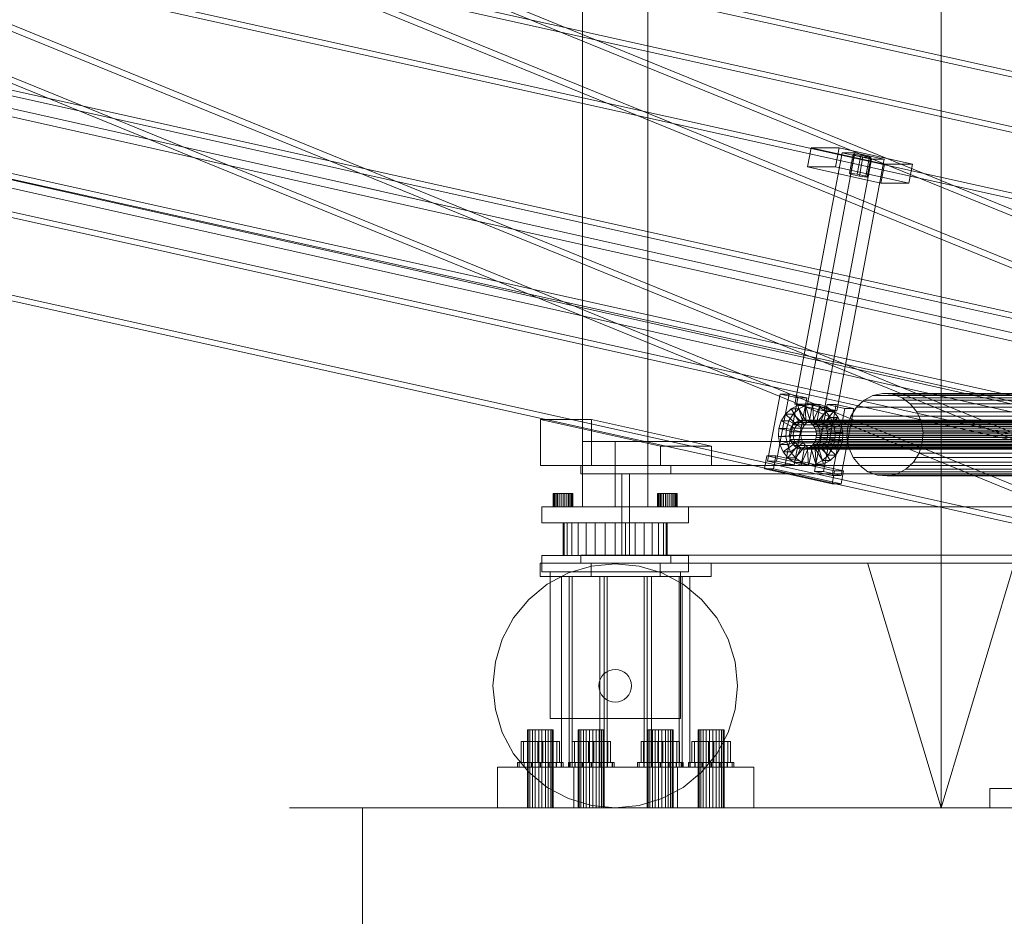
# Model space of a CAD drawing. Header units: millimetres. Extents: x -4738 to 65662, y -68080 to 6847.
# Tile 936 of 1056: x 26585 to 27189, y -67 to 484. Entities that reach past the tile are written whole.
import ezdxf

# ---------------------------------------------------------------- set-up
doc = ezdxf.new("R2010")
doc.units = ezdxf.units.MM
for name, color, linetype, lineweight in [('COTAS_P', 1, 'Continuous', 0), ('lateral_bajante_movil', 7, 'Continuous', 0), ('lateral_C09', 7, 'Continuous', 0), ('lateral_C10', 7, 'Continuous', 0)]:
    doc.layers.add(name, color=color, linetype=linetype, lineweight=lineweight)
doc.dimstyles.new('R19_100', dxfattribs={"dimtxt": 250, "dimasz": 150, "dimexe": 150, "dimexo": 80, "dimgap": 100, "dimtad": 1, "dimtih": 1, "dimtoh": 1, "dimdsep": 46, "dimcen": 0.09, "dimadec": 0, "dimazin": 0, "dimtfac": 1, "dimtdec": 4, "dimtofl": 0, "dimtmove": 0, "dimatfit": 3, "dimfxl": 1, "dimtolj": 1, "dimtzin": 0, "dimarcsym": 0})

# ---------------------------------------------------------------- blocks, each defined once
blk = doc.blocks.new('DIM_R30_9')
at = {"layer": 'COTAS_P'}
for p, q in [((26750.07, 1241), (27150.07, 1241)), ((27150.07, 1241), (27105.07, 1091)), ((27150.07, 0), (27150.07, 1241)), ((27150.07, 1241), (27195.07, 1091)), ((27150.07, 0), (27105.07, 150)), ((27150.07, 0), (27195.07, 150)), ((26750.07, 0), (27150.07, 0))]:
    blk.add_line(p, q, dxfattribs=at)
blk.add_text('1241 P', height=250, rotation=90, dxfattribs=at).set_placement((27050.07, 620.5))
blk = doc.blocks.new('DIM_R30_30')
at = {"layer": 'COTAS_P'}
for p, q in [((26795.07, 0), (26795.07, -900)), ((28805.07, 0), (28805.07, -900)), ((26795.07, -900), (26945.07, -855)), ((28805.07, -900), (28655.07, -855)), ((26795.07, -900), (28805.07, -900)), ((26795.07, -900), (26945.07, -945)), ((28805.07, -900), (28655.07, -945))]:
    blk.add_line(p, q, dxfattribs=at)
blk.add_text('2010 P', height=250, dxfattribs=at).set_placement((27800.07, -800))
blk = doc.blocks.new('DIM_R30_31')
at = {"layer": 'COTAS_P'}
for p, q in [((26795.07, 1320), (27495.07, 1320)), ((27495.07, 1320), (27450.07, 1170)), ((27495.07, 0), (27495.07, 1320)), ((27495.07, 1320), (27540.07, 1170)), ((27495.07, 0), (27450.07, 150)), ((27495.07, 0), (27540.07, 150)), ((26795.07, 0), (27495.07, 0))]:
    blk.add_line(p, q, dxfattribs=at)
blk.add_text('1320 P', height=250, rotation=90, dxfattribs=at).set_placement((27395.07, 660))
blk = doc.blocks.new('DIM_R30_32')
at = {"layer": 'COTAS_P'}
for p, q in [((112.7, 0), (112.7, -2500)), ((65298.09, 0), (65298.09, -2500)), ((112.7, -2500), (262.7, -2455)), ((65298.09, -2500), (65148.09, -2455)), ((112.7, -2500), (65298.09, -2500)), ((112.7, -2500), (262.7, -2545)), ((65298.09, -2500), (65148.09, -2545))]:
    blk.add_line(p, q, dxfattribs=at)
blk.add_text('65185.39 P', height=250, dxfattribs=at).set_placement((32705.4, -2400))

msp = doc.modelspace()

# ---------------------------------------------------------------- linework, layer by layer
at = {"layer": 'lateral_bajante_movil'}
for p, q in [((26930.067, 1096.179), (26930.067, 225)), ((26970.067, 225), (26970.067, 1096.179)), ((26930.067, 225), (26970.067, 225)), ((26930.067, 225), (26930.067, 185)), ((26950.067, 225), (28253.576, 225)), ((26950.067, 225), (26950.067, 185)), ((26970.067, 185), (26970.067, 225)), ((26912.183, 193), (26912.067, 193)), ((26912.067, 185), (26912.067, 193)), ((26912.524, 193), (26912.183, 193)), ((26912.183, 185), (26912.183, 193)), ((26913.079, 193), (26912.524, 193)), ((26912.524, 185), (26912.524, 193)), ((26913.825, 193), (26913.079, 193)), ((26913.079, 185), (26913.079, 193)), ((26914.734, 193), (26913.825, 193)), ((26913.825, 185), (26913.825, 193)), ((26915.771, 193), (26914.734, 193)), ((26914.734, 185), (26914.734, 193)), ((26916.897, 193), (26915.771, 193)), ((26915.771, 185), (26915.771, 193)), ((26918.067, 193), (26916.897, 193)), ((26916.897, 185), (26916.897, 193)), ((26919.238, 193), (26918.067, 193)), ((26918.067, 185), (26918.067, 193)), ((26920.364, 193), (26919.238, 193)), ((26919.238, 185), (26919.238, 193)), ((26921.401, 193), (26920.364, 193)), ((26920.364, 185), (26920.364, 193)), ((26922.31, 193), (26921.401, 193)), ((26921.401, 185), (26921.401, 193)), ((26923.056, 193), (26922.31, 193)), ((26922.31, 185), (26922.31, 193)), ((26923.611, 193), (26923.056, 193)), ((26923.056, 185), (26923.056, 193)), ((26923.952, 193), (26923.611, 193)), ((26923.611, 185), (26923.611, 193)), ((26924.067, 193), (26923.952, 193)), ((26923.952, 185), (26923.952, 193)), ((26924.067, 193), (26924.067, 185)), ((26976.183, 193), (26976.067, 193)), ((26976.067, 185), (26976.067, 193)), ((26976.524, 193), (26976.183, 193)), ((26976.183, 185), (26976.183, 193)), ((26977.079, 193), (26976.524, 193)), ((26976.524, 185), (26976.524, 193)), ((26977.825, 193), (26977.079, 193)), ((26977.079, 185), (26977.079, 193)), ((26978.734, 193), (26977.825, 193)), ((26977.825, 185), (26977.825, 193)), ((26979.771, 193), (26978.734, 193)), ((26978.734, 185), (26978.734, 193)), ((26980.897, 193), (26979.771, 193)), ((26979.771, 185), (26979.771, 193)), ((26982.067, 193), (26980.897, 193)), ((26980.897, 185), (26980.897, 193)), ((26983.238, 193), (26982.067, 193)), ((26982.067, 185), (26982.067, 193)), ((26984.364, 193), (26983.238, 193)), ((26983.238, 185), (26983.238, 193)), ((26985.401, 193), (26984.364, 193)), ((26984.364, 185), (26984.364, 193)), ((26986.31, 193), (26985.401, 193)), ((26985.401, 185), (26985.401, 193)), ((26987.056, 193), (26986.31, 193)), ((26986.31, 185), (26986.31, 193)), ((26987.611, 193), (26987.056, 193)), ((26987.056, 185), (26987.056, 193)), ((26987.952, 193), (26987.611, 193)), ((26987.611, 185), (26987.611, 193)), ((26988.067, 193), (26987.952, 193)), ((26987.952, 185), (26987.952, 193)), ((26988.067, 193), (26988.067, 185)), ((26905.067, 185), (26995.067, 185)), ((26905.067, 185), (26905.067, 175)), ((26912.183, 185), (26912.067, 185)), ((26912.524, 185), (26912.183, 185)), ((26913.079, 185), (26912.524, 185)), ((26913.825, 185), (26913.079, 185)), ((26914.734, 185), (26913.825, 185)), ((26915.771, 185), (26914.734, 185)), ((26916.897, 185), (26915.771, 185)), ((26918.067, 185), (26916.897, 185)), ((26919.238, 185), (26918.067, 185)), ((26920.364, 185), (26919.238, 185)), ((26921.401, 185), (26920.364, 185)), ((26922.31, 185), (26921.401, 185)), ((26923.056, 185), (26922.31, 185)), ((26923.611, 185), (26923.056, 185)), ((26923.952, 185), (26923.611, 185)), ((26923.952, 185), (26924.067, 185)), ((26930.067, 185), (26970.067, 185)), ((26950.067, 185), (28253.576, 185)), ((26976.183, 185), (26976.067, 185)), ((26976.524, 185), (26976.183, 185)), ((26977.079, 185), (26976.524, 185)), ((26977.825, 185), (26977.079, 185)), ((26978.734, 185), (26977.825, 185)), ((26979.771, 185), (26978.734, 185)), ((26980.897, 185), (26979.771, 185)), ((26982.067, 185), (26980.897, 185)), ((26983.238, 185), (26982.067, 185)), ((26984.364, 185), (26983.238, 185)), ((26985.401, 185), (26984.364, 185)), ((26986.31, 185), (26985.401, 185)), ((26987.056, 185), (26986.31, 185)), ((26987.611, 185), (26987.056, 185)), ((26987.952, 185), (26987.611, 185)), ((26987.952, 185), (26988.067, 185)), ((26995.067, 175), (26995.067, 185)), ((26905.067, 175), (26995.067, 175)), ((26918.682, 175), (26918.067, 175)), ((26918.067, 155), (26918.067, 175)), ((26920.503, 175), (26918.682, 175)), ((26918.682, 155), (26918.682, 175)), ((26923.46, 175), (26920.503, 175)), ((26920.503, 155), (26920.503, 175)), ((26927.44, 175), (26923.46, 175)), ((26923.46, 155), (26923.46, 175)), ((26932.289, 175), (26927.44, 175)), ((26927.44, 155), (26927.44, 175)), ((26937.822, 175), (26932.289, 175)), ((26932.289, 155), (26932.289, 175)), ((26943.825, 175), (26937.822, 175)), ((26937.822, 155), (26937.822, 175)), ((26950.067, 175), (26943.825, 175)), ((26943.825, 155), (26943.825, 175)), ((26956.31, 175), (26950.067, 175)), ((26950.067, 155), (26950.067, 175)), ((26962.313, 175), (26956.31, 175)), ((26956.31, 155), (26956.31, 175)), ((26967.846, 175), (26962.313, 175)), ((26962.313, 155), (26962.313, 175)), ((26972.695, 175), (26967.846, 175)), ((26967.846, 155), (26967.846, 175)), ((26976.675, 175), (26972.695, 175)), ((26972.695, 155), (26972.695, 175)), ((26979.632, 175), (26976.675, 175)), ((26976.675, 155), (26976.675, 175)), ((26981.453, 175), (26979.632, 175)), ((26979.632, 155), (26979.632, 175)), ((26982.067, 175), (26981.453, 175)), ((26981.453, 155), (26981.453, 175)), ((26982.067, 175), (26982.067, 155)), ((26905.067, 155), (26995.067, 155)), ((26905.067, 155), (26905.067, 145)), ((26918.682, 155), (26918.067, 155)), ((26920.503, 155), (26918.682, 155)), ((26923.46, 155), (26920.503, 155)), ((26927.44, 155), (26923.46, 155)), ((26932.289, 155), (26927.44, 155)), ((26937.822, 155), (26932.289, 155)), ((26943.825, 155), (26937.822, 155)), ((26950.067, 155), (26943.825, 155)), ((26956.31, 155), (26950.067, 155)), ((26962.313, 155), (26956.31, 155)), ((26967.846, 155), (26962.313, 155)), ((26972.695, 155), (26967.846, 155)), ((26976.675, 155), (26972.695, 155)), ((26979.632, 155), (26976.675, 155)), ((26981.453, 155), (26979.632, 155)), ((26981.453, 155), (26982.067, 155)), ((26995.067, 145), (26995.067, 155)), ((26935.436, 148.559), (26921.366, 144.291)), ((26950.067, 150), (26935.436, 148.559)), ((26964.699, 148.559), (26950.067, 150)), ((26978.769, 144.291), (26964.699, 148.559)), ((26905.067, 145), (26995.067, 145)), ((26921.366, 144.291), (26908.4, 137.36)), ((26910.067, 145), (26990.067, 145)), ((26910.067, 145), (26910.067, 55)), ((26991.735, 137.36), (26978.769, 144.291)), ((26990.067, 55), (26990.067, 145)), ((26908.4, 137.36), (26897.034, 128.033)), ((27003.1, 128.033), (26991.735, 137.36)), ((26897.034, 128.033), (26887.707, 116.668)), ((27012.428, 116.668), (27003.1, 128.033)), ((26887.707, 116.668), (26880.777, 103.701)), ((27019.358, 103.701), (27012.428, 116.668)), ((26880.777, 103.701), (26876.509, 89.632)), ((27023.626, 89.632), (27019.358, 103.701)), ((26876.509, 89.632), (26875.067, 75)), ((26948.117, 84.808), (26946.241, 84.239)), ((26950.067, 85), (26948.117, 84.808)), ((26952.018, 84.808), (26950.067, 85)), ((26953.894, 84.239), (26952.018, 84.808)), ((27025.067, 75), (27023.626, 89.632)), ((26940.829, 78.827), (26940.26, 76.951)), ((26941.753, 80.556), (26940.829, 78.827)), ((26942.996, 82.071), (26941.753, 80.556)), ((26944.512, 83.315), (26942.996, 82.071)), ((26946.241, 84.239), (26944.512, 83.315)), ((26955.623, 83.315), (26953.894, 84.239)), ((26957.139, 82.071), (26955.623, 83.315)), ((26958.382, 80.556), (26957.139, 82.071)), ((26959.306, 78.827), (26958.382, 80.556)), ((26959.875, 76.951), (26959.306, 78.827)), ((26875.067, 75), (26876.509, 60.368)), ((26940.26, 76.951), (26940.067, 75)), ((26940.067, 75), (26940.26, 73.049)), ((26940.26, 73.049), (26940.829, 71.173)), ((26959.306, 71.173), (26959.875, 73.049)), ((26960.067, 75), (26959.875, 76.951)), ((26959.875, 73.049), (26960.067, 75)), ((27023.626, 60.368), (27025.067, 75)), ((26940.829, 71.173), (26941.753, 69.444)), ((26941.753, 69.444), (26942.996, 67.929)), ((26942.996, 67.929), (26944.512, 66.685)), ((26944.512, 66.685), (26946.241, 65.761)), ((26953.894, 65.761), (26955.623, 66.685)), ((26955.623, 66.685), (26957.139, 67.929)), ((26957.139, 67.929), (26958.382, 69.444)), ((26958.382, 69.444), (26959.306, 71.173)), ((26946.241, 65.761), (26948.117, 65.192)), ((26948.117, 65.192), (26950.067, 65)), ((26950.067, 65), (26952.018, 65.192)), ((26952.018, 65.192), (26953.894, 65.761)), ((26876.509, 60.368), (26880.777, 46.299)), ((26910.067, 55), (26990.067, 55)), ((27019.358, 46.299), (27023.626, 60.368)), ((26880.777, 46.299), (26887.707, 33.332)), ((27012.428, 33.332), (27019.358, 46.299)), ((26887.707, 33.332), (26897.034, 21.967)), ((27003.1, 21.967), (27012.428, 33.332)), ((26897.034, 21.967), (26908.4, 12.64)), ((26991.735, 12.64), (27003.1, 21.967)), ((26908.4, 12.64), (26921.366, 5.709)), ((26978.769, 5.709), (26991.735, 12.64)), ((26921.366, 5.709), (26935.436, 1.441)), ((26935.436, 1.441), (26950.067, 0)), ((26950.067, 0), (26964.699, 1.441)), ((26964.699, 1.441), (26978.769, 5.709))]:
    msp.add_line(p, q, dxfattribs=at)
at = {"layer": 'lateral_C09'}
for p, q in [((27180.067, 12), (27310.067, 12)), ((27180.067, 12), (27180.067, 0)), ((27180.067, 0), (27310.067, 0))]:
    msp.add_line(p, q, dxfattribs=at)
at = {"layer": 'lateral_C10'}
for p, q in [((18241.459, 2248.813), (27684.903, 132.947)), ((27685.833, 137.844), (18242.389, 2253.71)), ((27880.277, 132.947), (18436.834, 2248.813)), ((18437.764, 2253.71), (27881.207, 137.844)), ((26198.499, 636.068), (27280.671, 395.495)), ((27296.301, 395.495), (26214.129, 636.068)), ((26202.589, 630.519), (27249.698, 203.803)), ((27259.467, 203.803), (26212.357, 630.519)), ((26538.633, 630.519), (27585.742, 203.803)), ((27595.511, 203.803), (26548.402, 630.519)), ((27239.999, 175.714), (26192.89, 602.43)), ((27249.768, 175.714), (26202.659, 602.43)), ((27576.043, 175.714), (26528.934, 602.43)), ((27585.812, 175.714), (26538.703, 602.43)), ((27273.289, 356.308), (26191.118, 596.88)), ((27288.919, 356.308), (26206.748, 596.88)), ((27609.334, 356.308), (26527.162, 596.88)), ((27624.964, 356.308), (26542.792, 596.88)), ((26164.36, 454.824), (27246.531, 214.251)), ((27262.161, 214.251), (26179.99, 454.824)), ((26500.404, 454.824), (27582.576, 214.251)), ((27598.205, 214.251), (26516.034, 454.824)), ((27237.304, 165.266), (26155.133, 405.839)), ((27252.934, 165.266), (26170.763, 405.839)), ((27573.349, 165.266), (26491.177, 405.839)), ((27588.979, 165.266), (26506.807, 405.839)), ((27070.339, 405.334), (27068.124, 393.577)), ((27087.532, 405.334), (27070.339, 405.334)), ((27070.339, 405.334), (27115.429, 395.31)), ((27085.317, 393.577), (27087.532, 405.334)), ((27132.622, 395.31), (27087.532, 405.334)), ((27089.337, 402.327), (27060.24, 247.855)), ((27068.055, 247.855), (27097.152, 402.327)), ((27097.152, 402.327), (27089.337, 402.327)), ((27089.337, 402.327), (27107.373, 398.317)), ((27093.855, 389.768), (27096.07, 401.525)), ((27094.53, 389.167), (27096.745, 400.923)), ((27096.745, 400.923), (27096.07, 401.525)), ((27096.07, 401.525), (27100.806, 400.923)), ((27102.156, 399.72), (27096.745, 400.923)), ((27115.188, 398.317), (27097.152, 402.327)), ((27098.591, 389.167), (27100.806, 400.923)), ((27099.941, 387.964), (27102.156, 399.72)), ((27100.806, 400.923), (27106.216, 399.72)), ((27106.892, 399.119), (27102.156, 399.72)), ((27104.002, 387.964), (27106.216, 399.72)), ((27106.892, 399.119), (27104.677, 387.363)), ((27106.216, 399.72), (27106.892, 399.119)), ((27113.215, 383.553), (27068.124, 393.577)), ((27068.124, 393.577), (27085.317, 393.577)), ((27078.276, 243.846), (27107.373, 398.317)), ((27085.317, 393.577), (27130.408, 383.553)), ((27115.188, 398.317), (27086.091, 243.846)), ((27107.373, 398.317), (27115.188, 398.317)), ((27113.215, 383.553), (27115.429, 395.31)), ((27115.429, 395.31), (27132.622, 395.31)), ((27132.622, 395.31), (27130.408, 383.553)), ((27098.591, 389.167), (27093.855, 389.768)), ((27093.855, 389.768), (27094.53, 389.167)), ((27094.53, 389.167), (27099.941, 387.964)), ((27104.002, 387.964), (27098.591, 389.167)), ((27099.941, 387.964), (27104.677, 387.363)), ((27104.677, 387.363), (27104.002, 387.964)), ((27130.408, 383.553), (27113.215, 383.553)), ((27051.329, 254.18), (27043.578, 213.032)), ((27049.048, 213.032), (27056.799, 254.18)), ((27056.799, 254.18), (27051.329, 254.18)), ((27051.329, 254.18), (27062.15, 251.774)), ((27067.621, 251.774), (27056.799, 254.18)), ((27108.294, 253.292), (27114.286, 254.55)), ((27114.286, 254.55), (27120.375, 254.08)), ((27357.45, 254.55), (27114.286, 254.55)), ((27120.375, 254.08), (27126.143, 251.914)), ((27363.538, 254.08), (27120.375, 254.08)), ((27054.4, 210.627), (27062.15, 251.774)), ((27067.621, 251.774), (27059.87, 210.627)), ((27078.276, 243.846), (27060.24, 247.855)), ((27060.24, 247.855), (27068.055, 247.855)), ((27062.15, 251.774), (27067.621, 251.774)), ((27062.153, 247.221), (27066.636, 248.161)), ((27066.636, 248.161), (27067.187, 238.179)), ((27071.325, 248.161), (27066.636, 248.161)), ((27066.636, 248.161), (27071.19, 247.81)), ((27071.325, 248.161), (27066.842, 247.221)), ((27068.055, 247.855), (27086.091, 243.846)), ((27071.19, 247.81), (27069.345, 238.013)), ((27075.879, 247.81), (27071.19, 247.81)), ((27071.19, 247.81), (27075.505, 246.19)), ((27071.876, 238.179), (27071.325, 248.161)), ((27075.879, 247.81), (27071.325, 248.161)), ((27074.034, 238.013), (27075.879, 247.81)), ((27080.194, 246.19), (27075.879, 247.81)), ((27098.194, 246.048), (27102.805, 250.392)), ((27102.805, 250.392), (27108.294, 253.292)), ((27345.968, 250.392), (27102.805, 250.392)), ((27351.457, 253.292), (27108.294, 253.292)), ((27126.143, 251.914), (27131.2, 248.2)), ((27369.307, 251.914), (27126.143, 251.914)), ((27131.2, 248.2), (27135.199, 243.191)), ((27374.363, 248.2), (27131.2, 248.2)), ((27052.041, 237.693), (27054.598, 241.801)), ((27054.598, 241.801), (27058.047, 245.051)), ((27054.598, 241.801), (27061.485, 235.167)), ((27059.287, 241.801), (27054.598, 241.801)), ((27059.287, 241.801), (27056.73, 237.693)), ((27058.047, 245.051), (27062.153, 247.221)), ((27058.047, 245.051), (27063.119, 236.706)), ((27062.736, 245.051), (27058.047, 245.051)), ((27062.736, 245.051), (27059.287, 241.801)), ((27066.174, 235.167), (27059.287, 241.801)), ((27062.153, 247.221), (27065.064, 237.734)), ((27066.842, 247.221), (27062.153, 247.221)), ((27066.842, 247.221), (27062.736, 245.051)), ((27067.808, 236.706), (27062.736, 245.051)), ((27069.753, 237.734), (27066.842, 247.221)), ((27075.505, 246.19), (27071.389, 237.245)), ((27080.186, 247.764), (27072.436, 206.617)), ((27079.288, 243.411), (27073.18, 235.929)), ((27080.194, 246.19), (27075.505, 246.19)), ((27075.505, 246.19), (27079.288, 243.411)), ((27076.078, 237.245), (27080.194, 246.19)), ((27077.869, 235.929), (27083.976, 243.411)), ((27077.906, 206.617), (27085.657, 247.764)), ((27086.091, 243.846), (27078.276, 243.846)), ((27083.976, 243.411), (27079.288, 243.411)), ((27079.288, 243.411), (27082.279, 239.664)), ((27085.657, 247.764), (27080.186, 247.764)), ((27080.186, 247.764), (27091.008, 245.359)), ((27083.976, 243.411), (27080.194, 246.19)), ((27083.258, 204.211), (27091.008, 245.359)), ((27086.968, 239.664), (27083.976, 243.411)), ((27096.479, 245.359), (27085.657, 247.764)), ((27096.479, 245.359), (27088.728, 204.211)), ((27091.008, 245.359), (27096.479, 245.359)), ((27094.775, 240.555), (27098.194, 246.048)), ((27341.357, 246.048), (27098.194, 246.048)), ((27135.199, 243.191), (27137.868, 237.228)), ((27378.362, 243.191), (27135.199, 243.191)), ((26935.535, 238.584), (26904.275, 238.584)), ((26904.275, 238.584), (26977.915, 222.214)), ((26904.275, 238.584), (26904.275, 210.214)), ((27009.175, 222.214), (26935.535, 238.584)), ((26935.535, 210.214), (26935.535, 238.584)), ((27050.549, 233.005), (27052.041, 237.693)), ((27052.041, 237.693), (27060.274, 233.22)), ((27056.73, 237.693), (27052.041, 237.693)), ((27056.73, 237.693), (27055.238, 233.005)), ((27064.963, 233.22), (27056.73, 237.693)), ((27059.141, 235.167), (27060.775, 236.706)), ((27060.775, 236.706), (27062.72, 237.734)), ((27404.634, 236.706), (27060.775, 236.706)), ((27063.119, 236.706), (27061.485, 235.167)), ((27062.72, 237.734), (27064.843, 238.179)), ((27406.579, 237.734), (27062.72, 237.734)), ((27065.064, 237.734), (27063.119, 236.706)), ((27063.119, 236.706), (27067.808, 236.706)), ((27064.843, 238.179), (27067, 238.013)), ((27408.702, 238.179), (27064.843, 238.179)), ((27067.187, 238.179), (27065.064, 237.734)), ((27065.064, 237.734), (27069.753, 237.734)), ((27066.174, 235.167), (27067.808, 236.706)), ((27067, 238.013), (27069.044, 237.245)), ((27410.859, 238.013), (27067, 238.013)), ((27067.187, 238.179), (27071.876, 238.179)), ((27069.345, 238.013), (27067.187, 238.179)), ((27067.808, 236.706), (27069.753, 237.734)), ((27069.044, 237.245), (27070.836, 235.929)), ((27412.903, 237.245), (27069.044, 237.245)), ((27069.345, 238.013), (27074.034, 238.013)), ((27071.389, 237.245), (27069.345, 238.013)), ((27069.753, 237.734), (27071.876, 238.179)), ((27070.836, 235.929), (27072.253, 234.155)), ((27414.695, 235.929), (27070.836, 235.929)), ((27071.389, 237.245), (27076.078, 237.245)), ((27073.18, 235.929), (27071.389, 237.245)), ((27071.876, 238.179), (27074.034, 238.013)), ((27073.18, 235.929), (27077.869, 235.929)), ((27074.597, 234.155), (27073.18, 235.929)), ((27074.034, 238.013), (27076.078, 237.245)), ((27082.279, 239.664), (27074.597, 234.155)), ((27076.078, 237.245), (27077.869, 235.929)), ((27077.869, 235.929), (27079.286, 234.155)), ((27079.286, 234.155), (27086.968, 239.664)), ((27086.968, 239.664), (27082.279, 239.664)), ((27082.279, 239.664), (27084.276, 235.204)), ((27088.965, 235.204), (27086.968, 239.664)), ((27092.781, 234.288), (27094.775, 240.555)), ((27337.938, 240.555), (27094.775, 240.555)), ((27137.868, 237.228), (27139.026, 230.717)), ((27381.031, 237.228), (27137.868, 237.228)), ((27050.226, 228.057), (27050.549, 233.005)), ((27059.568, 231), (27050.549, 233.005)), ((27050.549, 233.005), (27055.238, 233.005)), ((27055.238, 233.005), (27054.915, 228.057)), ((27055.238, 233.005), (27064.257, 231)), ((27057.07, 228.656), (27057.223, 231)), ((27057.223, 231), (27057.929, 233.22)), ((27057.223, 231), (27401.082, 231)), ((27057.929, 233.22), (27059.141, 235.167)), ((27401.789, 233.22), (27057.929, 233.22)), ((27403, 235.167), (27059.141, 235.167)), ((27059.568, 231), (27059.414, 228.656)), ((27060.274, 233.22), (27059.568, 231)), ((27064.257, 231), (27059.568, 231)), ((27061.485, 235.167), (27060.274, 233.22)), ((27060.274, 233.22), (27064.963, 233.22)), ((27061.485, 235.167), (27066.174, 235.167)), ((27064.103, 228.656), (27064.257, 231)), ((27064.257, 231), (27064.963, 233.22)), ((27064.963, 233.22), (27066.174, 235.167)), ((27072.253, 234.155), (27073.199, 232.042)), ((27416.112, 234.155), (27072.253, 234.155)), ((27073.199, 232.042), (27073.609, 229.735)), ((27417.058, 232.042), (27073.199, 232.042)), ((27073.609, 229.735), (27073.456, 227.391)), ((27417.468, 229.735), (27073.609, 229.735)), ((27074.597, 234.155), (27079.286, 234.155)), ((27075.543, 232.042), (27074.597, 234.155)), ((27084.276, 235.204), (27075.543, 232.042)), ((27075.543, 232.042), (27080.232, 232.042)), ((27075.953, 229.735), (27075.543, 232.042)), ((27075.8, 227.391), (27075.953, 229.735)), ((27085.142, 230.334), (27075.953, 229.735)), ((27075.953, 229.735), (27080.642, 229.735)), ((27079.286, 234.155), (27080.232, 232.042)), ((27080.232, 232.042), (27088.965, 235.204)), ((27080.232, 232.042), (27080.642, 229.735)), ((27080.642, 229.735), (27080.489, 227.391)), ((27080.642, 229.735), (27089.831, 230.334)), ((27088.965, 235.204), (27084.276, 235.204)), ((27084.276, 235.204), (27085.142, 230.334)), ((27085.142, 230.334), (27084.818, 225.387)), ((27089.831, 230.334), (27085.142, 230.334)), ((27089.831, 230.334), (27088.965, 235.204)), ((27089.507, 225.387), (27089.831, 230.334)), ((27092.349, 227.674), (27092.781, 234.288)), ((27092.781, 234.288), (27335.945, 234.288)), ((27139.026, 230.717), (27138.593, 224.103)), ((27382.189, 230.717), (27139.026, 230.717)), ((27050.226, 228.057), (27059.414, 228.656)), ((27051.092, 223.187), (27050.226, 228.057)), ((27054.915, 228.057), (27050.226, 228.057)), ((27051.092, 223.187), (27059.824, 226.349)), ((27053.089, 218.727), (27060.77, 224.237)), ((27064.103, 228.656), (27054.915, 228.057)), ((27054.915, 228.057), (27055.781, 223.187)), ((27064.513, 226.349), (27055.781, 223.187)), ((27057.48, 226.349), (27057.07, 228.656)), ((27400.929, 228.656), (27057.07, 228.656)), ((27058.426, 224.237), (27057.48, 226.349)), ((27401.339, 226.349), (27057.48, 226.349)), ((27065.459, 224.237), (27057.778, 218.727)), ((27059.843, 222.462), (27058.426, 224.237)), ((27402.285, 224.237), (27058.426, 224.237)), ((27059.414, 228.656), (27059.824, 226.349)), ((27059.414, 228.656), (27064.103, 228.656)), ((27059.824, 226.349), (27060.77, 224.237)), ((27059.824, 226.349), (27064.513, 226.349)), ((27060.77, 224.237), (27062.187, 222.462)), ((27060.77, 224.237), (27065.459, 224.237)), ((27064.513, 226.349), (27064.103, 228.656)), ((27065.459, 224.237), (27064.513, 226.349)), ((27066.876, 222.462), (27065.459, 224.237)), ((27072.749, 225.171), (27071.538, 223.224)), ((27073.456, 227.391), (27072.749, 225.171)), ((27416.608, 225.171), (27072.749, 225.171)), ((27417.315, 227.391), (27073.456, 227.391)), ((27073.882, 223.224), (27075.094, 225.171)), ((27075.094, 225.171), (27075.8, 227.391)), ((27083.327, 220.699), (27075.094, 225.171)), ((27075.094, 225.171), (27079.783, 225.171)), ((27084.818, 225.387), (27075.8, 227.391)), ((27075.8, 227.391), (27080.489, 227.391)), ((27079.783, 225.171), (27078.571, 223.224)), ((27080.489, 227.391), (27079.783, 225.171)), ((27079.783, 225.171), (27088.016, 220.699)), ((27080.489, 227.391), (27089.507, 225.387)), ((27084.818, 225.387), (27083.327, 220.699)), ((27089.507, 225.387), (27084.818, 225.387)), ((27088.016, 220.699), (27089.507, 225.387)), ((27093.507, 221.163), (27092.349, 227.674)), ((27335.512, 227.674), (27092.349, 227.674)), ((27138.593, 224.103), (27136.6, 217.836)), ((27381.756, 224.103), (27138.593, 224.103)), ((26977.915, 222.214), (27009.175, 222.214)), ((26977.915, 210.214), (26977.915, 222.214)), ((27009.175, 222.214), (27009.175, 210.214)), ((27053.089, 218.727), (27051.092, 223.187)), ((27055.781, 223.187), (27051.092, 223.187)), ((27056.08, 214.98), (27053.089, 218.727)), ((27057.778, 218.727), (27053.089, 218.727)), ((27055.781, 223.187), (27057.778, 218.727)), ((27056.08, 214.98), (27062.187, 222.462)), ((27057.778, 218.727), (27060.769, 214.98)), ((27061.634, 221.146), (27059.843, 222.462)), ((27403.702, 222.462), (27059.843, 222.462)), ((27059.862, 212.201), (27063.979, 221.146)), ((27066.876, 222.462), (27060.769, 214.98)), ((27063.678, 220.378), (27061.634, 221.146)), ((27405.494, 221.146), (27061.634, 221.146)), ((27062.187, 222.462), (27063.979, 221.146)), ((27062.187, 222.462), (27066.876, 222.462)), ((27065.836, 220.212), (27063.678, 220.378)), ((27407.538, 220.378), (27063.678, 220.378)), ((27063.979, 221.146), (27066.023, 220.378)), ((27063.979, 221.146), (27068.668, 221.146)), ((27064.178, 210.581), (27066.023, 220.378)), ((27068.668, 221.146), (27064.551, 212.201)), ((27067.959, 220.657), (27065.836, 220.212)), ((27409.695, 220.212), (27065.836, 220.212)), ((27066.023, 220.378), (27068.18, 220.212)), ((27066.023, 220.378), (27070.712, 220.378)), ((27068.668, 221.146), (27066.876, 222.462)), ((27069.904, 221.685), (27067.959, 220.657)), ((27411.818, 220.657), (27067.959, 220.657)), ((27068.18, 220.212), (27070.304, 220.657)), ((27068.732, 210.23), (27068.18, 220.212)), ((27068.18, 220.212), (27072.869, 220.212)), ((27070.712, 220.378), (27068.668, 221.146)), ((27070.712, 220.378), (27068.867, 210.581)), ((27071.538, 223.224), (27069.904, 221.685)), ((27413.763, 221.685), (27069.904, 221.685)), ((27070.304, 220.657), (27072.249, 221.685)), ((27073.215, 211.171), (27070.304, 220.657)), ((27070.304, 220.657), (27074.993, 220.657)), ((27072.869, 220.212), (27070.712, 220.378)), ((27415.397, 223.224), (27071.538, 223.224)), ((27072.249, 221.685), (27073.882, 223.224)), ((27077.32, 213.34), (27072.249, 221.685)), ((27072.249, 221.685), (27076.937, 221.685)), ((27074.993, 220.657), (27072.869, 220.212)), ((27072.869, 220.212), (27073.421, 210.23)), ((27080.77, 216.59), (27073.882, 223.224)), ((27073.882, 223.224), (27078.571, 223.224)), ((27076.937, 221.685), (27074.993, 220.657)), ((27074.993, 220.657), (27077.904, 211.171)), ((27078.571, 223.224), (27076.937, 221.685)), ((27076.937, 221.685), (27082.009, 213.34)), ((27078.571, 223.224), (27085.459, 216.59)), ((27083.327, 220.699), (27080.77, 216.59)), ((27088.016, 220.699), (27083.327, 220.699)), ((27085.459, 216.59), (27088.016, 220.699)), ((27096.176, 215.2), (27093.507, 221.163)), ((27336.67, 221.163), (27093.507, 221.163)), ((27136.6, 217.836), (27133.181, 212.343)), ((27379.763, 217.836), (27136.6, 217.836)), ((27043.23, 216.172), (27041.753, 208.334)), ((27048.7, 216.172), (27043.23, 216.172)), ((27043.23, 216.172), (27084.713, 206.95)), ((27054.4, 210.627), (27043.578, 213.032)), ((27043.578, 213.032), (27049.048, 213.032)), ((27047.224, 208.334), (27048.7, 216.172)), ((27090.183, 206.95), (27048.7, 216.172)), ((27049.048, 213.032), (27059.87, 210.627)), ((27059.862, 212.201), (27056.08, 214.98)), ((27060.769, 214.98), (27056.08, 214.98)), ((27064.178, 210.581), (27059.862, 212.201)), ((27064.551, 212.201), (27059.862, 212.201)), ((27060.769, 214.98), (27064.551, 212.201)), ((27064.551, 212.201), (27068.867, 210.581)), ((27077.32, 213.34), (27073.215, 211.171)), ((27080.77, 216.59), (27077.32, 213.34)), ((27082.009, 213.34), (27077.32, 213.34)), ((27077.904, 211.171), (27082.009, 213.34)), ((27085.459, 216.59), (27080.77, 216.59)), ((27082.009, 213.34), (27085.459, 216.59)), ((27100.175, 210.191), (27096.176, 215.2)), ((27339.339, 215.2), (27096.176, 215.2)), ((27133.181, 212.343), (27128.57, 207.999)), ((27376.344, 212.343), (27133.181, 212.343)), ((26977.915, 210.214), (26904.275, 210.214)), ((26904.275, 210.214), (26935.535, 210.214)), ((26928.925, 210.214), (26928.925, 205.214)), ((26984.155, 210.214), (26928.925, 210.214)), ((27264.97, 210.214), (26928.925, 210.214)), ((26935.535, 210.214), (27009.175, 210.214)), ((27009.175, 210.214), (26977.915, 210.214)), ((26984.155, 205.214), (26984.155, 210.214)), ((26984.155, 210.214), (27320.199, 210.214)), ((27083.237, 199.112), (27041.753, 208.334)), ((27041.753, 208.334), (27047.224, 208.334)), ((27047.224, 208.334), (27088.707, 199.112)), ((27059.87, 210.627), (27054.4, 210.627)), ((27068.732, 210.23), (27064.178, 210.581)), ((27068.867, 210.581), (27064.178, 210.581)), ((27073.215, 211.171), (27068.732, 210.23)), ((27073.421, 210.23), (27068.732, 210.23)), ((27068.867, 210.581), (27073.421, 210.23)), ((27083.258, 204.211), (27072.436, 206.617)), ((27072.436, 206.617), (27077.906, 206.617)), ((27077.904, 211.171), (27073.215, 211.171)), ((27073.421, 210.23), (27077.904, 211.171)), ((27077.906, 206.617), (27088.728, 204.211)), ((27083.237, 199.112), (27084.713, 206.95)), ((27084.713, 206.95), (27090.183, 206.95)), ((27090.183, 206.95), (27088.707, 199.112)), ((27105.231, 206.477), (27100.175, 210.191)), ((27343.338, 210.191), (27100.175, 210.191)), ((27111, 204.311), (27105.231, 206.477)), ((27348.394, 206.477), (27105.231, 206.477)), ((27128.57, 207.999), (27123.081, 205.099)), ((27371.733, 207.999), (27128.57, 207.999)), ((26928.925, 205.214), (26984.155, 205.214)), ((26928.925, 205.214), (27264.97, 205.214)), ((26954.239, 205.214), (26954.239, 155.214)), ((26958.842, 205.214), (26954.239, 205.214)), ((27290.283, 205.214), (26954.239, 205.214)), ((26958.842, 155.214), (26958.842, 205.214)), ((26958.842, 205.214), (27294.886, 205.214)), ((26984.155, 205.214), (27320.199, 205.214)), ((27088.728, 204.211), (27083.258, 204.211)), ((27117.088, 203.841), (27111, 204.311)), ((27354.163, 204.311), (27111, 204.311)), ((27123.081, 205.099), (27117.088, 203.841)), ((27360.251, 203.841), (27117.088, 203.841)), ((27366.244, 205.099), (27123.081, 205.099)), ((27088.707, 199.112), (27083.237, 199.112)), ((26928.925, 155.214), (26928.925, 150.214)), ((26984.155, 155.214), (26928.925, 155.214)), ((27264.97, 155.214), (26928.925, 155.214)), ((26954.239, 155.214), (26958.842, 155.214)), ((26954.239, 155.214), (27290.283, 155.214)), ((26958.842, 155.214), (27294.886, 155.214)), ((26984.155, 150.214), (26984.155, 155.214)), ((26984.155, 155.214), (27320.199, 155.214)), ((26935.35, 150.214), (26904.09, 150.214)), ((26904.09, 150.214), (26977.73, 150.214)), ((26904.09, 150.214), (26904.09, 142.214)), ((26928.925, 150.214), (26984.155, 150.214)), ((26928.925, 150.214), (27264.97, 150.214)), ((27008.99, 150.214), (26935.35, 150.214)), ((26935.35, 142.214), (26935.35, 150.214)), ((26977.73, 150.214), (27008.99, 150.214)), ((26977.73, 142.214), (26977.73, 150.214)), ((26984.155, 150.214), (27320.199, 150.214)), ((27008.99, 150.214), (27008.99, 142.214)), ((26977.73, 142.214), (26904.09, 142.214)), ((26904.09, 142.214), (26935.35, 142.214)), ((26940.648, 142.214), (26917.203, 142.214)), ((26917.203, 142.214), (26921.805, 142.214)), ((26917.203, 142.214), (26917.203, 25)), ((26921.805, 142.214), (26945.25, 142.214)), ((26921.805, 25), (26921.805, 142.214)), ((26923.759, 142.214), (26921.805, 142.214)), ((26921.805, 142.214), (26967.83, 142.214)), ((26969.784, 142.214), (26923.759, 142.214)), ((26923.759, 25), (26923.759, 142.214)), ((26935.35, 142.214), (27008.99, 142.214)), ((26945.25, 142.214), (26940.648, 142.214)), ((26940.648, 25), (26940.648, 142.214)), ((26945.25, 142.214), (26943.297, 142.214)), ((26943.297, 142.214), (26989.321, 142.214)), ((26943.297, 142.214), (26943.297, 25)), ((26945.25, 142.214), (26945.25, 25)), ((26991.275, 142.214), (26945.25, 142.214)), ((26991.275, 142.214), (26967.83, 142.214)), ((26967.83, 142.214), (26972.433, 142.214)), ((26967.83, 142.214), (26967.83, 25)), ((26967.83, 142.214), (26969.784, 142.214)), ((26969.784, 142.214), (26969.784, 25)), ((26972.433, 142.214), (26995.878, 142.214)), ((26972.433, 25), (26972.433, 142.214)), ((27008.99, 142.214), (26977.73, 142.214)), ((26989.321, 142.214), (26991.275, 142.214)), ((26989.321, 25), (26989.321, 142.214)), ((26995.878, 142.214), (26991.275, 142.214)), ((26991.275, 25), (26991.275, 142.214)), ((26995.878, 142.214), (26995.878, 25)), ((26896.726, 48), (26896.15, 48)), ((26896.15, 48), (26897.701, 48)), ((26896.15, 0), (26896.15, 48)), ((26899.276, 48), (26896.726, 48)), ((26896.726, 48), (26896.726, 0)), ((26897.701, 48), (26900.964, 48)), ((26897.701, 0), (26897.701, 48)), ((26903.116, 48), (26899.276, 48)), ((26899.276, 0), (26899.276, 48)), ((26900.964, 48), (26905.065, 48)), ((26900.964, 0), (26900.964, 48)), ((26907.216, 48), (26903.116, 48)), ((26903.116, 0), (26903.116, 48)), ((26905.065, 48), (26908.905, 48)), ((26905.065, 0), (26905.065, 48)), ((26910.48, 48), (26907.216, 48)), ((26907.216, 0), (26907.216, 48)), ((26908.905, 48), (26911.454, 48)), ((26908.905, 0), (26908.905, 48)), ((26912.031, 48), (26910.48, 48)), ((26910.48, 0), (26910.48, 48)), ((26911.454, 48), (26912.031, 48)), ((26911.454, 0), (26911.454, 48)), ((26912.031, 0), (26912.031, 48)), ((26927.986, 48), (26927.41, 48)), ((26927.41, 48), (26928.961, 48)), ((26927.41, 0), (26927.41, 48)), ((26930.536, 48), (26927.986, 48)), ((26927.986, 48), (26927.986, 0)), ((26928.961, 48), (26932.224, 48)), ((26928.961, 0), (26928.961, 48)), ((26934.376, 48), (26930.536, 48)), ((26930.536, 0), (26930.536, 48)), ((26932.224, 48), (26936.325, 48)), ((26932.224, 0), (26932.224, 48)), ((26938.476, 48), (26934.376, 48)), ((26934.376, 0), (26934.376, 48)), ((26936.325, 48), (26940.165, 48)), ((26936.325, 0), (26936.325, 48)), ((26941.74, 48), (26938.476, 48)), ((26938.476, 0), (26938.476, 48)), ((26940.165, 48), (26942.714, 48)), ((26940.165, 0), (26940.165, 48)), ((26943.291, 48), (26941.74, 48)), ((26941.74, 0), (26941.74, 48)), ((26942.714, 48), (26943.291, 48)), ((26942.714, 0), (26942.714, 48)), ((26943.291, 0), (26943.291, 48)), ((26970.366, 48), (26969.79, 48)), ((26969.79, 48), (26971.341, 48)), ((26969.79, 0), (26969.79, 48)), ((26972.916, 48), (26970.366, 48)), ((26970.366, 48), (26970.366, 0)), ((26971.341, 48), (26974.604, 48)), ((26971.341, 0), (26971.341, 48)), ((26976.755, 48), (26972.916, 48)), ((26972.916, 0), (26972.916, 48)), ((26974.604, 48), (26978.705, 48)), ((26974.604, 0), (26974.604, 48)), ((26980.856, 48), (26976.755, 48)), ((26976.755, 0), (26976.755, 48)), ((26978.705, 48), (26982.545, 48)), ((26978.705, 0), (26978.705, 48)), ((26984.119, 48), (26980.856, 48)), ((26980.856, 0), (26980.856, 48)), ((26982.545, 48), (26985.094, 48)), ((26982.545, 0), (26982.545, 48)), ((26985.671, 48), (26984.119, 48)), ((26984.119, 0), (26984.119, 48)), ((26985.094, 48), (26985.671, 48)), ((26985.094, 0), (26985.094, 48)), ((26985.671, 0), (26985.671, 48)), ((27001.626, 48), (27001.05, 48)), ((27001.05, 48), (27002.601, 48)), ((27001.05, 0), (27001.05, 48)), ((27004.176, 48), (27001.626, 48)), ((27001.626, 48), (27001.626, 0)), ((27002.601, 48), (27005.864, 48)), ((27002.601, 0), (27002.601, 48)), ((27008.015, 48), (27004.176, 48)), ((27004.176, 0), (27004.176, 48)), ((27005.864, 48), (27009.965, 48)), ((27005.864, 0), (27005.864, 48)), ((27012.116, 48), (27008.015, 48)), ((27008.015, 0), (27008.015, 48)), ((27009.965, 48), (27013.805, 48)), ((27009.965, 0), (27009.965, 48)), ((27015.379, 48), (27012.116, 48)), ((27012.116, 0), (27012.116, 48)), ((27013.805, 48), (27016.354, 48)), ((27013.805, 0), (27013.805, 48)), ((27016.931, 48), (27015.379, 48)), ((27015.379, 0), (27015.379, 48)), ((27016.354, 48), (27016.931, 48)), ((27016.354, 0), (27016.354, 48)), ((27016.931, 0), (27016.931, 48)), ((26892.308, 40.8), (26893.868, 40.8)), ((26902.531, 40.8), (26892.308, 40.8)), ((26892.308, 40.8), (26892.308, 28)), ((26893.868, 40.8), (26905.65, 40.8)), ((26893.868, 28), (26893.868, 40.8)), ((26914.313, 40.8), (26902.531, 40.8)), ((26902.531, 28), (26902.531, 40.8)), ((26905.65, 40.8), (26915.873, 40.8)), ((26905.65, 28), (26905.65, 40.8)), ((26915.873, 40.8), (26914.313, 40.8)), ((26914.313, 28), (26914.313, 40.8)), ((26915.873, 28), (26915.873, 40.8)), ((26923.568, 40.8), (26925.128, 40.8)), ((26933.791, 40.8), (26923.568, 40.8)), ((26923.568, 40.8), (26923.568, 28)), ((26925.128, 40.8), (26936.91, 40.8)), ((26925.128, 28), (26925.128, 40.8)), ((26945.573, 40.8), (26933.791, 40.8)), ((26933.791, 28), (26933.791, 40.8)), ((26936.91, 40.8), (26947.133, 40.8)), ((26936.91, 28), (26936.91, 40.8)), ((26947.133, 40.8), (26945.573, 40.8)), ((26945.573, 28), (26945.573, 40.8)), ((26947.133, 28), (26947.133, 40.8)), ((26965.948, 40.8), (26967.508, 40.8)), ((26976.171, 40.8), (26965.948, 40.8)), ((26965.948, 40.8), (26965.948, 28)), ((26967.508, 40.8), (26979.29, 40.8)), ((26967.508, 28), (26967.508, 40.8)), ((26987.953, 40.8), (26976.171, 40.8)), ((26976.171, 28), (26976.171, 40.8)), ((26979.29, 40.8), (26989.513, 40.8)), ((26979.29, 28), (26979.29, 40.8)), ((26989.513, 40.8), (26987.953, 40.8)), ((26987.953, 28), (26987.953, 40.8)), ((26989.513, 28), (26989.513, 40.8)), ((26997.208, 40.8), (26998.767, 40.8)), ((27007.43, 40.8), (26997.208, 40.8)), ((26997.208, 40.8), (26997.208, 28)), ((26998.767, 40.8), (27010.55, 40.8)), ((26998.767, 28), (26998.767, 40.8)), ((27019.213, 40.8), (27007.43, 40.8)), ((27007.43, 28), (27007.43, 40.8)), ((27010.55, 40.8), (27020.772, 40.8)), ((27010.55, 28), (27010.55, 40.8)), ((27020.772, 40.8), (27019.213, 40.8)), ((27019.213, 28), (27019.213, 40.8)), ((27020.772, 28), (27020.772, 40.8)), ((26924.755, 25), (26877.865, 25)), ((26877.865, 25), (26988.325, 25)), ((26877.865, 25), (26877.865, 0)), ((26891.203, 28), (26890.091, 28)), ((26890.091, 28), (26891.11, 28)), ((26890.091, 25), (26890.091, 28)), ((26891.11, 25), (26890.091, 25)), ((26890.091, 25), (26891.203, 25)), ((26891.11, 28), (26894.105, 28)), ((26891.11, 25), (26891.11, 28)), ((26894.105, 25), (26891.11, 25)), ((26894.278, 28), (26891.203, 28)), ((26891.203, 28), (26891.203, 25)), ((26891.203, 25), (26894.278, 25)), ((26893.868, 28), (26892.308, 28)), ((26892.308, 28), (26902.531, 28)), ((26905.65, 28), (26893.868, 28)), ((26894.105, 28), (26898.62, 28)), ((26894.105, 25), (26894.105, 28)), ((26898.62, 25), (26894.105, 25)), ((26898.846, 28), (26894.278, 28)), ((26894.278, 25), (26894.278, 28)), ((26894.278, 25), (26898.846, 25)), ((26898.62, 28), (26903.968, 28)), ((26898.62, 25), (26898.62, 28)), ((26903.968, 25), (26898.62, 25)), ((26904.213, 28), (26898.846, 28)), ((26898.846, 25), (26898.846, 28)), ((26898.846, 25), (26904.213, 25)), ((26902.531, 28), (26914.313, 28)), ((26903.968, 28), (26909.335, 28)), ((26903.968, 25), (26903.968, 28)), ((26909.335, 25), (26903.968, 25)), ((26909.561, 28), (26904.213, 28)), ((26904.213, 25), (26904.213, 28)), ((26904.213, 25), (26909.561, 25)), ((26915.873, 28), (26905.65, 28)), ((26909.335, 28), (26913.903, 28)), ((26909.335, 25), (26909.335, 28)), ((26913.903, 25), (26909.335, 25)), ((26914.076, 28), (26909.561, 28)), ((26909.561, 25), (26909.561, 28)), ((26909.561, 25), (26914.076, 25)), ((26913.903, 28), (26916.977, 28)), ((26913.903, 25), (26913.903, 28)), ((26916.977, 25), (26913.903, 25)), ((26917.071, 28), (26914.076, 28)), ((26914.076, 25), (26914.076, 28)), ((26914.076, 25), (26917.071, 25)), ((26914.313, 28), (26915.873, 28)), ((26916.977, 28), (26918.09, 28)), ((26916.977, 25), (26916.977, 28)), ((26918.09, 25), (26916.977, 25)), ((26918.09, 28), (26917.071, 28)), ((26917.071, 25), (26917.071, 28)), ((26917.071, 25), (26918.09, 25)), ((26921.805, 25), (26917.203, 25)), ((26917.203, 25), (26940.648, 25)), ((26918.09, 25), (26918.09, 28)), ((26922.463, 28), (26921.351, 28)), ((26921.351, 28), (26922.37, 28)), ((26921.351, 25), (26921.351, 28)), ((26922.37, 25), (26921.351, 25)), ((26921.351, 25), (26922.463, 25)), ((26945.25, 25), (26921.805, 25)), ((26967.83, 25), (26921.805, 25)), ((26921.805, 25), (26923.759, 25)), ((26922.37, 28), (26925.365, 28)), ((26922.37, 25), (26922.37, 28)), ((26925.365, 25), (26922.37, 25)), ((26925.538, 28), (26922.463, 28)), ((26922.463, 28), (26922.463, 25)), ((26922.463, 25), (26925.538, 25)), ((26925.128, 28), (26923.568, 28)), ((26923.568, 28), (26933.791, 28)), ((26923.759, 25), (26969.784, 25)), ((27035.215, 25), (26924.755, 25)), ((26924.755, 0), (26924.755, 25)), ((26936.91, 28), (26925.128, 28)), ((26925.365, 28), (26929.88, 28)), ((26925.365, 25), (26925.365, 28)), ((26929.88, 25), (26925.365, 25)), ((26930.106, 28), (26925.538, 28)), ((26925.538, 25), (26925.538, 28)), ((26925.538, 25), (26930.106, 25)), ((26929.88, 28), (26935.228, 28)), ((26929.88, 25), (26929.88, 28)), ((26935.228, 25), (26929.88, 25)), ((26935.473, 28), (26930.106, 28)), ((26930.106, 25), (26930.106, 28)), ((26930.106, 25), (26935.473, 25)), ((26933.791, 28), (26945.573, 28)), ((26935.228, 28), (26940.595, 28)), ((26935.228, 25), (26935.228, 28)), ((26940.595, 25), (26935.228, 25)), ((26940.821, 28), (26935.473, 28)), ((26935.473, 25), (26935.473, 28)), ((26935.473, 25), (26940.821, 25)), ((26947.133, 28), (26936.91, 28)), ((26940.595, 28), (26945.163, 28)), ((26940.595, 25), (26940.595, 28)), ((26945.163, 25), (26940.595, 25)), ((26940.648, 25), (26945.25, 25)), ((26945.336, 28), (26940.821, 28)), ((26940.821, 25), (26940.821, 28)), ((26940.821, 25), (26945.336, 25)), ((26989.321, 25), (26943.297, 25)), ((26943.297, 25), (26945.25, 25)), ((26945.163, 28), (26948.237, 28)), ((26945.163, 25), (26945.163, 28)), ((26948.237, 25), (26945.163, 25)), ((26945.25, 25), (26991.275, 25)), ((26948.331, 28), (26945.336, 28)), ((26945.336, 25), (26945.336, 28)), ((26945.336, 25), (26948.331, 25)), ((26945.573, 28), (26947.133, 28)), ((26948.237, 28), (26949.35, 28)), ((26948.237, 25), (26948.237, 28)), ((26949.35, 25), (26948.237, 25)), ((26949.35, 28), (26948.331, 28)), ((26948.331, 25), (26948.331, 28)), ((26948.331, 25), (26949.35, 25)), ((26949.35, 25), (26949.35, 28)), ((26964.843, 28), (26963.731, 28)), ((26963.731, 28), (26964.75, 28)), ((26963.731, 25), (26963.731, 28)), ((26964.75, 25), (26963.731, 25)), ((26963.731, 25), (26964.843, 25)), ((26964.75, 28), (26967.744, 28)), ((26964.75, 25), (26964.75, 28)), ((26967.744, 25), (26964.75, 25)), ((26967.918, 28), (26964.843, 28)), ((26964.843, 28), (26964.843, 25)), ((26964.843, 25), (26967.918, 25)), ((26967.508, 28), (26965.948, 28)), ((26965.948, 28), (26976.171, 28)), ((26979.29, 28), (26967.508, 28)), ((26967.744, 28), (26972.26, 28)), ((26967.744, 25), (26967.744, 28)), ((26972.26, 25), (26967.744, 25)), ((26972.433, 25), (26967.83, 25)), ((26967.83, 25), (26991.275, 25)), ((26969.784, 25), (26967.83, 25)), ((26972.486, 28), (26967.918, 28)), ((26967.918, 25), (26967.918, 28)), ((26967.918, 25), (26972.486, 25)), ((26972.26, 28), (26977.608, 28)), ((26972.26, 25), (26972.26, 28)), ((26977.608, 25), (26972.26, 25)), ((26995.878, 25), (26972.433, 25)), ((26977.853, 28), (26972.486, 28)), ((26972.486, 25), (26972.486, 28)), ((26972.486, 25), (26977.853, 25)), ((26976.171, 28), (26987.953, 28)), ((26977.608, 28), (26982.974, 28)), ((26977.608, 25), (26977.608, 28)), ((26982.974, 25), (26977.608, 25)), ((26983.201, 28), (26977.853, 28)), ((26977.853, 25), (26977.853, 28)), ((26977.853, 25), (26983.201, 25)), ((26989.513, 28), (26979.29, 28)), ((26982.974, 28), (26987.543, 28)), ((26982.974, 25), (26982.974, 28)), ((26987.543, 25), (26982.974, 25)), ((26987.716, 28), (26983.201, 28)), ((26983.201, 25), (26983.201, 28)), ((26983.201, 25), (26987.716, 25)), ((26987.543, 28), (26990.617, 28)), ((26987.543, 25), (26987.543, 28)), ((26990.617, 25), (26987.543, 25)), ((26990.711, 28), (26987.716, 28)), ((26987.716, 25), (26987.716, 28)), ((26987.716, 25), (26990.711, 25)), ((26987.953, 28), (26989.513, 28)), ((26988.325, 25), (27035.215, 25)), ((26988.325, 0), (26988.325, 25)), ((26991.275, 25), (26989.321, 25)), ((26990.617, 28), (26991.73, 28)), ((26990.617, 25), (26990.617, 28)), ((26991.73, 25), (26990.617, 25)), ((26991.73, 28), (26990.711, 28)), ((26990.711, 25), (26990.711, 28)), ((26990.711, 25), (26991.73, 25)), ((26991.275, 25), (26995.878, 25)), ((26991.73, 25), (26991.73, 28)), ((26996.103, 28), (26994.991, 28)), ((26994.991, 28), (26996.009, 28)), ((26994.991, 25), (26994.991, 28)), ((26996.009, 25), (26994.991, 25)), ((26994.991, 25), (26996.103, 25)), ((26996.009, 28), (26999.004, 28)), ((26996.009, 25), (26996.009, 28)), ((26999.004, 25), (26996.009, 25)), ((26999.178, 28), (26996.103, 28)), ((26996.103, 28), (26996.103, 25)), ((26996.103, 25), (26999.178, 25)), ((26998.767, 28), (26997.208, 28)), ((26997.208, 28), (27007.43, 28)), ((27010.55, 28), (26998.767, 28)), ((26999.004, 28), (27003.52, 28)), ((26999.004, 25), (26999.004, 28)), ((27003.52, 25), (26999.004, 25)), ((27003.746, 28), (26999.178, 28)), ((26999.178, 25), (26999.178, 28)), ((26999.178, 25), (27003.746, 25)), ((27003.52, 28), (27008.868, 28)), ((27003.52, 25), (27003.52, 28)), ((27008.868, 25), (27003.52, 25)), ((27009.113, 28), (27003.746, 28)), ((27003.746, 25), (27003.746, 28)), ((27003.746, 25), (27009.113, 25)), ((27007.43, 28), (27019.213, 28)), ((27008.868, 28), (27014.234, 28)), ((27008.868, 25), (27008.868, 28)), ((27014.234, 25), (27008.868, 25)), ((27014.461, 28), (27009.113, 28)), ((27009.113, 25), (27009.113, 28)), ((27009.113, 25), (27014.461, 25)), ((27020.772, 28), (27010.55, 28)), ((27014.234, 28), (27018.803, 28)), ((27014.234, 25), (27014.234, 28)), ((27018.803, 25), (27014.234, 25)), ((27018.976, 28), (27014.461, 28)), ((27014.461, 25), (27014.461, 28)), ((27014.461, 25), (27018.976, 25)), ((27018.803, 28), (27021.877, 28)), ((27018.803, 25), (27018.803, 28)), ((27021.877, 25), (27018.803, 25)), ((27021.971, 28), (27018.976, 28)), ((27018.976, 25), (27018.976, 28)), ((27018.976, 25), (27021.971, 25)), ((27019.213, 28), (27020.772, 28)), ((27021.877, 28), (27022.99, 28)), ((27021.877, 25), (27021.877, 28)), ((27022.99, 25), (27021.877, 25)), ((27022.99, 28), (27021.971, 28)), ((27021.971, 25), (27021.971, 28)), ((27021.971, 25), (27022.99, 25)), ((27022.99, 25), (27022.99, 28)), ((27035.215, 25), (27035.215, 0)), ((26988.325, 0), (26877.865, 0)), ((26877.865, 0), (26924.755, 0)), ((26897.701, 0), (26896.15, 0)), ((26896.15, 0), (26896.726, 0)), ((26896.726, 0), (26899.276, 0)), ((26900.964, 0), (26897.701, 0)), ((26899.276, 0), (26903.116, 0)), ((26905.065, 0), (26900.964, 0)), ((26903.116, 0), (26907.216, 0)), ((26908.905, 0), (26905.065, 0)), ((26907.216, 0), (26910.48, 0)), ((26911.454, 0), (26908.905, 0)), ((26910.48, 0), (26912.031, 0)), ((26912.031, 0), (26911.454, 0)), ((26924.755, 0), (27035.215, 0)), ((26928.961, 0), (26927.41, 0)), ((26927.41, 0), (26927.986, 0)), ((26927.986, 0), (26930.536, 0)), ((26932.224, 0), (26928.961, 0)), ((26930.536, 0), (26934.376, 0)), ((26936.325, 0), (26932.224, 0)), ((26934.376, 0), (26938.476, 0)), ((26940.165, 0), (26936.325, 0)), ((26938.476, 0), (26941.74, 0)), ((26942.714, 0), (26940.165, 0)), ((26941.74, 0), (26943.291, 0)), ((26943.291, 0), (26942.714, 0)), ((26971.341, 0), (26969.79, 0)), ((26969.79, 0), (26970.366, 0)), ((26970.366, 0), (26972.916, 0)), ((26974.604, 0), (26971.341, 0)), ((26972.916, 0), (26976.755, 0)), ((26978.705, 0), (26974.604, 0)), ((26976.755, 0), (26980.856, 0)), ((26982.545, 0), (26978.705, 0)), ((26980.856, 0), (26984.119, 0)), ((26985.094, 0), (26982.545, 0)), ((26984.119, 0), (26985.671, 0)), ((26985.671, 0), (26985.094, 0)), ((27035.215, 0), (26988.325, 0)), ((27002.601, 0), (27001.05, 0)), ((27001.05, 0), (27001.626, 0)), ((27001.626, 0), (27004.176, 0)), ((27005.864, 0), (27002.601, 0)), ((27004.176, 0), (27008.015, 0)), ((27009.965, 0), (27005.864, 0)), ((27008.015, 0), (27012.116, 0)), ((27013.805, 0), (27009.965, 0)), ((27012.116, 0), (27015.379, 0)), ((27016.354, 0), (27013.805, 0)), ((27015.379, 0), (27016.931, 0)), ((27016.931, 0), (27016.354, 0))]:
    msp.add_line(p, q, dxfattribs=at)

# ---------------------------------------------------------------- dimensions: what is measured, and where the dimension line sits
at = {"layer": 'COTAS_P'}
for p1, p2, distance, picture, middle in [((26795.067, 0), (26795.067, 1320), -700, 'DIM_R30_31', (27495.067, 660)), ((26750.067, 0), (26750.067, 1241), -400, 'DIM_R30_9', (27150.067, 620.5)), ((112.7, 0), (65298.0949, 0), -2500, 'DIM_R30_32', (32705.3975, -2500)), ((26795.067, 0), (28805.067, 0), -900, 'DIM_R30_30', (27800.067, -900))]:
    dim = msp.add_aligned_dim(p1=p1, p2=p2, distance=distance, text='<> P', dimstyle='R19_100', dxfattribs=at)
    dim.commit()
    dim.dimension.update_dxf_attribs({"geometry": picture, "text_midpoint": middle})

doc.saveas('drawing.dxf')
